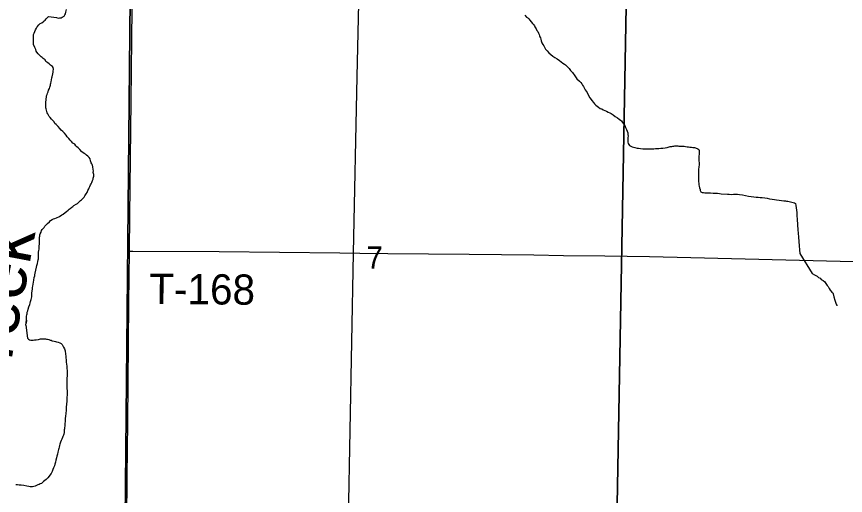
# Model space of a CAD drawing. Extents: x 1587405 to 1714697, y 1028970 to 1155083.
# Drawn here: x 1649563 to 1657777, y 1082271 to 1087021 of the extents above; entities that cross this region are included whole.
import ezdxf

# ---------------------------------------------------------------- set-up
doc = ezdxf.new("R2010")
doc.units = 0
for name, color, linetype in [('GM_X_Minor_River', 7, 'Continuous'), ('GM_X_Minor_River_Text', 7, 'Continuous'), ('GM_X_Rail_Line', 7, 'Continuous'), ('GM_X_Section', 7, 'Continuous'), ('GM_X_Section_Text', 7, 'Continuous'), ('GM_X_Township_Road', 7, 'Continuous'), ('GM_X_Township_Road_Text', 7, 'Continuous'), ('GM_X_US_Route', 7, 'Continuous')]:
    doc.layers.add(name, color=color, linetype=linetype)

msp = doc.modelspace()

# ---------------------------------------------------------------- linework, layer by layer
at = {"layer": 'GM_X_Minor_River'}
for points in [[(1649880.5, 1087020.6), (1649958.8, 1087011.8), (1649974.8, 1087005.6), (1649986.9, 1087007.5), (1650005, 1087009.3), (1650015.1, 1087013.2), (1650035.3, 1087025.1), (1650041.4, 1087039.1), (1650047.6, 1087049.1), (1650051.7, 1087063.1), (1650055.9, 1087077.1), (1650058, 1087089.1)], [(1654601.4, 1087033.9), (1654617.3, 1087015.7), (1654629.3, 1087007.5), (1654639.3, 1086999.4), (1654651.2, 1086985.2), (1654677, 1086952.8), (1654684.9, 1086940.6), (1654696.9, 1086928.4), (1654700.8, 1086918.3), (1654712.6, 1086898.1), (1654720.5, 1086882), (1654728.5, 1086871.8), (1654736.3, 1086855.7), (1654742.2, 1086841.6), (1654744.1, 1086829.5), (1654750.1, 1086819.4), (1654754, 1086809.3), (1654757.9, 1086795.2), (1654761.7, 1086779.1), (1654769.6, 1086760.9), (1654777.5, 1086744.8), (1654787.4, 1086728.6), (1654795.3, 1086716.4), (1654805.1, 1086698.2), (1654821, 1086680), (1654838.9, 1086661.7), (1654858.9, 1086645.4), (1654878.8, 1086629.2), (1654898.8, 1086614.9), (1654920.7, 1086600.6), (1654944.7, 1086584.3), (1654960.6, 1086570), (1654976.6, 1086559.8), (1654992.6, 1086549.6), (1655004.6, 1086541.4), (1655014.5, 1086531.3), (1655024.5, 1086521.1), (1655038.4, 1086504.9), (1655054.3, 1086486.7), (1655072.1, 1086464.4), (1655094, 1086434), (1655115.8, 1086401.6), (1655141.7, 1086379.3), (1655155.6, 1086365.1), (1655163.5, 1086354.9), (1655171.4, 1086340.8), (1655181.3, 1086326.6), (1655189.2, 1086312.5), (1655199.1, 1086294.3), (1655209, 1086280.1), (1655216.9, 1086268)], [(1649738.2, 1086857.3), (1649744.4, 1086873.4), (1649750.6, 1086889.4), (1649758.8, 1086905.4), (1649766.9, 1086919.3), (1649783.2, 1086937.3), (1649797.4, 1086951.2), (1649813.5, 1086959.1), (1649825.7, 1086969), (1649835.8, 1086976.9), (1649845.9, 1086984.8), (1649856.1, 1086996.8), (1649870.3, 1087010.7), (1649880.2, 1087020.4)], [(1650314.7, 1085394.6), (1650320.8, 1085406.6), (1650323, 1085418.6), (1650327.2, 1085436.6), (1650327.3, 1085452.7), (1650325.4, 1085464.8), (1650323.5, 1085474.8), (1650323.7, 1085488.9), (1650321.8, 1085503), (1650318, 1085529.1), (1650314.2, 1085545.3), (1650308.3, 1085559.4), (1650302.3, 1085569.5), (1650300.4, 1085579.6), (1650296.5, 1085589.6), (1650290.7, 1085607.8), (1650280.7, 1085622), (1650268.8, 1085636.2), (1650254.9, 1085646.4), (1650244.9, 1085654.5), (1650232.9, 1085662.6), (1650220.9, 1085670.8), (1650209, 1085679), (1650191.1, 1085701.3), (1650173.2, 1085717.5), (1650161.2, 1085727.7), (1650151.3, 1085737.8), (1650139.4, 1085756.1), (1650121.4, 1085766.3), (1650107.5, 1085780.5), (1650093.5, 1085794.7), (1650079.6, 1085810.9), (1650065.7, 1085827.1), (1650053.8, 1085845.4), (1650037.9, 1085863.6), (1650022, 1085881.9), (1650006.1, 1085894.1), (1649992.2, 1085910.3), (1649976.3, 1085930.6), (1649954.4, 1085950.9), (1649942.4, 1085961.1), (1649934.5, 1085975.2), (1649920.6, 1085989.4), (1649908.7, 1086001.6), (1649894.8, 1086019.8), (1649886.8, 1086029.9), (1649878.9, 1086042.1), (1649871, 1086054.2), (1649867.1, 1086066.3), (1649863.2, 1086078.4), (1649859.3, 1086090.5), (1649855.4, 1086106.6), (1649853.5, 1086116.7), (1649851.6, 1086128.8), (1649851.8, 1086142.8), (1649851.9, 1086160.9), (1649856.4, 1086205.1), (1649858.6, 1086221.1), (1649860.7, 1086235.2), (1649864.8, 1086247.2), (1649869, 1086261.2), (1649875.2, 1086275.2), (1649879.3, 1086289.2), (1649887.5, 1086307.2), (1649893.7, 1086319.2), (1649895.8, 1086329.3), (1649897.9, 1086341.3), (1649900, 1086351.3), (1649902.1, 1086361.3), (1649904.3, 1086373.4), (1649908.5, 1086393.4), (1649912.7, 1086411.5), (1649916.8, 1086421.5), (1649923.1, 1086451.5), (1649925.3, 1086469.6), (1649925.4, 1086479.6), (1649927.6, 1086499.7), (1649925.8, 1086515.8), (1649917.8, 1086525.9), (1649899.9, 1086538.2), (1649885.9, 1086550.4), (1649871.9, 1086560.6), (1649854, 1086574.8), (1649846.1, 1086591), (1649826.1, 1086603.3), (1649816.2, 1086613.4), (1649806.2, 1086619.5), (1649792.3, 1086633.7), (1649778.4, 1086652), (1649762.4, 1086666.2), (1649758.5, 1086676.3), (1649752.6, 1086692.4), (1649744.8, 1086712.6), (1649731, 1086742.9), (1649731.2, 1086754.9), (1649731.4, 1086775), (1649729.5, 1086791.1), (1649729.6, 1086803.2), (1649729.8, 1086821.3), (1649732, 1086841.3), (1649738.2, 1086857.3)], [(1655216.9, 1086268), (1655220.8, 1086255.9), (1655244.5, 1086213.4), (1655256.4, 1086197.2), (1655264.4, 1086187.1), (1655280.3, 1086168.9), (1655290.2, 1086154.7), (1655304.1, 1086140.5), (1655316.1, 1086132.3), (1655330.1, 1086122.1), (1655348, 1086109.9), (1655362, 1086103.7), (1655376, 1086095.5), (1655394, 1086087.3), (1655410, 1086081.1), (1655426, 1086072.9), (1655442.1, 1086066.7), (1655456, 1086058.5), (1655474, 1086046.3), (1655493.9, 1086028), (1655519.9, 1086015.7), (1655533.9, 1086003.5), (1655547.8, 1085993.3), (1655557.8, 1085985.1), (1655567.7, 1085971), (1655579.6, 1085954.8), (1655589.5, 1085938.6), (1655597.4, 1085920.4), (1655607.2, 1085900.2), (1655615.1, 1085884.1), (1655621, 1085865.9), (1655620.8, 1085851.8), (1655622.7, 1085835.8), (1655622.5, 1085819.7), (1655622.4, 1085803.6), (1655622.1, 1085775.5), (1655623.9, 1085761.4), (1655637.8, 1085743.2), (1655663.8, 1085728.8), (1655689.9, 1085720.5), (1655711.9, 1085716.3), (1655728, 1085714.1), (1655746.1, 1085711.9), (1655770.2, 1085709.6), (1655794.2, 1085707.4), (1655830.4, 1085709), (1655856.6, 1085708.8), (1655878.7, 1085708.5), (1655894.8, 1085710.4), (1655910.8, 1085710.2), (1655926.9, 1085712), (1655949.1, 1085713.8), (1655969.2, 1085715.6), (1655991.3, 1085717.4), (1656009.4, 1085721.2), (1656021.5, 1085725.1), (1656041.7, 1085730.9), (1656055.8, 1085732.8), (1656065.8, 1085734.7), (1656075.9, 1085736.6), (1656088, 1085738.5), (1656106.1, 1085738.3), (1656116.1, 1085738.2), (1656126.1, 1085736.1), (1656142.2, 1085735.9), (1656152.3, 1085735.8), (1656164.3, 1085733.7), (1656178.4, 1085733.5), (1656192.4, 1085731.4), (1656208.5, 1085729.2), (1656222.5, 1085727.1), (1656236.6, 1085724.9), (1656252.6, 1085724.7), (1656266.7, 1085722.6), (1656280.7, 1085720.4), (1656290.8, 1085718.3), (1656314.8, 1085708), (1656324.8, 1085701.9), (1656326.7, 1085691.8), (1656326.6, 1085679.8), (1656326.3, 1085657.6), (1656326.1, 1085633.5), (1656325.7, 1085591.3), (1656327.4, 1085565.2), (1656327.3, 1085549.1), (1656323.1, 1085529.1), (1656322.8, 1085505), (1656320.6, 1085482.9), (1656320.3, 1085452.8), (1656320, 1085418.6), (1656319.7, 1085386.5), (1656323.4, 1085362.3), (1656325.3, 1085350.2), (1656327.2, 1085338.1), (1656331.1, 1085322), (1656337, 1085305.9), (1656338.9, 1085295.8), (1656344.8, 1085281.7), (1656356.8, 1085275.6), (1656370.8, 1085275.4), (1656384.9, 1085273.2)], [(1649655.5, 1083958.7), (1649660, 1084008.9), (1649657.7, 1083980.8), (1649660, 1084008.9), (1649662.2, 1084028.9), (1649662.3, 1084039), (1649662.4, 1084049), (1649664.5, 1084061.1), (1649666.6, 1084071.1), (1649668.8, 1084089.1), (1649673, 1084103.2), (1649677.1, 1084119.2), (1649683.4, 1084141.2), (1649693.7, 1084165.2), (1649697.8, 1084179.3), (1649702, 1084193.3), (1649704.1, 1084203.3), (1649708.2, 1084213.3), (1649710.4, 1084227.4), (1649712.5, 1084239.4), (1649712.6, 1084249.4), (1649712.7, 1084261.5), (1649714.9, 1084277.6), (1649717.1, 1084299.6), (1649719.3, 1084315.7), (1649721.4, 1084331.7), (1649723.6, 1084347.8), (1649727.8, 1084365.8), (1649730, 1084385.9), (1649734.2, 1084405.9), (1649738.5, 1084432), (1649742.7, 1084448.1), (1649744.8, 1084460.1), (1649747, 1084476.1), (1649759.6, 1084534.3), (1649763.8, 1084550.3), (1649770, 1084570.3), (1649774.2, 1084590.4), (1649778.4, 1084606.4), (1649778.5, 1084616.5), (1649778.6, 1084626.5), (1649778.8, 1084642.6), (1649778.9, 1084658.7), (1649781.2, 1084684.8), (1649783.3, 1084700.8), (1649785.5, 1084714.9), (1649785.6, 1084724.9), (1649785.7, 1084734.9), (1649787.8, 1084747), (1649790, 1084763), (1649790.1, 1084775.1), (1649790.2, 1084789.1), (1649788.4, 1084805.2), (1649788.5, 1084815.3), (1649790.7, 1084831.3), (1649792.8, 1084841.4), (1649794.9, 1084855.4), (1649797, 1084865.4), (1649805.2, 1084883.4), (1649811.4, 1084899.4), (1649817.5, 1084909.4), (1649825.7, 1084919.4), (1649835.8, 1084929.3), (1649844, 1084941.3), (1649856.2, 1084953.2), (1649870.4, 1084969.2), (1649888.6, 1084985.1), (1649898.8, 1084997), (1649915, 1085006.9), (1649929.1, 1085012.8), (1649941.2, 1085018.7), (1649957.3, 1085022.5), (1649987.6, 1085036.3), (1650011.9, 1085054.1), (1650026, 1085062), (1650044.3, 1085077.9), (1650056.4, 1085085.8), (1650074.7, 1085101.7), (1650084.8, 1085109.6), (1650094.9, 1085115.5), (1650111.1, 1085129.4), (1650121.2, 1085137.3), (1650131.4, 1085145.3), (1650153.6, 1085159.1), (1650165.7, 1085167), (1650175.9, 1085175), (1650196.2, 1085194.8), (1650206.3, 1085202.8), (1650222.5, 1085218.7), (1650232.7, 1085230.6), (1650240.9, 1085242.6), (1650251.1, 1085260.6), (1650261.3, 1085274.6), (1650269.5, 1085296.6), (1650279.7, 1085310.5), (1650283.8, 1085322.5), (1650290, 1085334.5), (1650296.2, 1085350.5), (1650302.3, 1085360.5), (1650308.5, 1085374.5), (1650314.7, 1085394.6)], [(1656384.9, 1085273.2), (1656400.9, 1085273.1), (1656413, 1085272.9), (1656425, 1085272.8), (1656441.1, 1085270.6), (1656465.2, 1085270.4), (1656487.3, 1085270.2), (1656509.4, 1085267.9), (1656529.5, 1085265.7), (1656547.5, 1085261.5), (1656607.8, 1085258.9), (1656625.9, 1085258.7), (1656650, 1085256.4), (1656668.1, 1085258.2), (1656690.2, 1085258), (1656706.3, 1085257.9), (1656728.4, 1085255.6), (1656756.4, 1085251.3), (1656788.5, 1085244.9), (1656816.6, 1085238.6), (1656844.7, 1085234.3), (1656870.8, 1085232), (1656892.9, 1085229.8), (1656911, 1085229.6), (1656931.1, 1085227.4), (1656951.1, 1085225.2), (1656979.2, 1085220.9), (1657001.3, 1085218.6), (1657025.4, 1085212.3), (1657051.4, 1085208.1), (1657073.5, 1085205.8), (1657095.6, 1085201.6), (1657119.7, 1085199.3), (1657143.8, 1085197.1), (1657167.9, 1085192.8), (1657183.9, 1085192.6), (1657194, 1085190.5), (1657206, 1085188.4), (1657220.1, 1085186.2), (1657234.1, 1085184), (1657246.1, 1085179.9), (1657258.2, 1085177.8), (1657272.2, 1085173.6), (1657282.2, 1085167.5), (1657286, 1085145.3), (1657289.8, 1085123.2), (1657293.6, 1085101.1), (1657295.3, 1085076.9), (1657297.1, 1085048.8), (1657298.7, 1085006.6), (1657305.7, 1084904), (1657309.4, 1084871.8), (1657311, 1084833.6), (1657316.6, 1084789.3), (1657320.2, 1084747.1), (1657321.9, 1084706.9), (1657325.5, 1084670.7)], [(1657325.5, 1084670.7), (1657448.2, 1084470.5), (1657470.2, 1084460.2), (1657484.1, 1084452), (1657498.1, 1084443.9), (1657512.1, 1084433.7), (1657526.1, 1084425.5), (1657538, 1084413.3), (1657558, 1084401), (1657572, 1084388.8), (1657583.9, 1084372.6), (1657597.7, 1084354.4), (1657605.7, 1084342.3), (1657615.5, 1084324.1), (1657627.4, 1084305.9), (1657641.3, 1084287.6), (1657651.3, 1084279.5), (1657657.2, 1084269.4), (1657662.9, 1084239.2), (1657672.7, 1084208.9), (1657682.4, 1084178.7), (1657690.3, 1084162.6), (1657694.3, 1084156.5), (1657692.3, 1084158.5), (1657692.2, 1084150.5)], [(1649655.5, 1083958.7), (1649672.3, 1083829.9), (1649682.3, 1083821.8), (1649692.3, 1083815.6), (1649704.3, 1083811.5), (1649714.3, 1083809.4), (1649726.4, 1083811.3), (1649740.5, 1083813.1), (1649756.6, 1083815), (1649780.7, 1083818.7), (1649800.8, 1083822.5), (1649819, 1083824.4), (1649837, 1083824.2), (1649849.1, 1083824), (1649859.1, 1083821.9), (1649869.2, 1083819.8), (1649881.2, 1083815.7), (1649895.2, 1083811.5), (1649905.2, 1083809.4), (1649915.2, 1083805.3), (1649935.3, 1083801), (1649947.3, 1083796.9), (1649959.3, 1083794.8), (1649975.4, 1083790.6), (1649991.4, 1083784.4), (1650003.4, 1083778.2), (1650013.3, 1083768.1), (1650021.3, 1083755.9), (1650029.2, 1083741.8), (1650037, 1083725.6), (1650042.9, 1083703.5), (1650046.6, 1083673.3), (1650050.4, 1083653.2), (1650052.2, 1083635.1), (1650054.1, 1083617), (1650055.8, 1083592.8), (1650057.7, 1083572.7), (1650059.5, 1083552.6), (1650061.3, 1083530.5), (1650063, 1083508.4), (1650062.8, 1083480.2), (1650062.1, 1083411.9), (1650061.8, 1083385.8), (1650061.6, 1083359.7), (1650061.3, 1083333.6), (1650063, 1083303.4), (1650062.7, 1083271.3), (1650062.4, 1083237.1), (1650060.1, 1083207), (1650057.8, 1083174.9), (1650055.5, 1083144.7), (1650053.2, 1083116.6), (1650050.8, 1083084.5), (1650046.6, 1083058.4), (1650044.3, 1083034.3), (1650044.1, 1083016.3), (1650044, 1083000.2), (1650041.8, 1082986.1), (1650041.7, 1082972.1), (1650039.6, 1082958), (1650039.4, 1082946), (1650037.3, 1082929.9), (1650035.2, 1082919.9), (1650035, 1082905.8), (1650032.9, 1082893.8), (1650030.7, 1082879.8), (1650026.6, 1082867.8), (1650022.5, 1082855.7), (1650018.3, 1082843.7), (1650012.2, 1082829.7), (1650006, 1082815.7), (1649997.8, 1082797.7), (1649991.6, 1082779.7), (1649987.4, 1082765.7), (1649985.3, 1082749.6), (1649981.1, 1082737.6), (1649979, 1082725.6), (1649974.9, 1082713.6), (1649972.7, 1082699.5), (1649968.5, 1082681.5), (1649962.3, 1082661.5), (1649958.1, 1082643.4), (1649951.8, 1082621.4), (1649947.6, 1082599.3), (1649943.4, 1082581.3), (1649937.2, 1082565.3), (1649929, 1082545.3), (1649920.8, 1082527.3), (1649914.5, 1082507.2), (1649904.3, 1082489.2), (1649871.7, 1082445.4), (1649855.5, 1082429.5), (1649843.3, 1082417.6), (1649831.2, 1082407.6), (1649819, 1082397.7), (1649808.9, 1082389.8)], [(1649808.9, 1082389.8), (1649796.8, 1082385.9), (1649786.7, 1082380), (1649772.6, 1082374.1), (1649760.5, 1082370.2), (1649746.3, 1082362.3), (1649732.2, 1082358.4), (1649720.1, 1082356.5), (1649710.1, 1082354.6), (1649698, 1082356.8), (1649684, 1082358.9), (1649665.9, 1082361.1), (1649633.8, 1082369.5), (1649609.7, 1082371.8), (1649589.6, 1082372), (1649571.6, 1082374.2), (1649555.5, 1082376.3)]]:
    msp.add_lwpolyline(points, dxfattribs=at)
at = {"layer": 'GM_X_Rail_Line'}
msp.add_lwpolyline([(1652796, 1071361.6), (1652803.3, 1076712.2), (1652808.2, 1079355), (1652854, 1082035.8), (1652901.5, 1084675), (1652938.1, 1086425.3), (1652974.1, 1088023.5), (1652991.4, 1088829.1), (1653013.7, 1089801.4), (1653020.3, 1089903.6), (1653039.4, 1090069.9), (1653054.2, 1090175.8), (1653104.6, 1090443.3), (1653394, 1092132.5)], dxfattribs=at)
at = {"layer": 'GM_X_Section'}
for points in [[(1645380.6, 1087470.3), (1650688.2, 1087202.8), (1650640.4, 1082028.3), (1650638.8, 1081906.3), (1645287.4, 1082186.5)], [(1650692.2, 1087356.8), (1655606.5, 1087308.4), (1655510.9, 1081994.5), (1653003.1, 1082045.4), (1650640.4, 1082028.3), (1650688.2, 1087202.8)], [(1655606.5, 1087308.4), (1660988.4, 1087141.1), (1660898.6, 1081851.1), (1655510.9, 1081994.5)]]:
    msp.add_lwpolyline(points, close=True, dxfattribs=at)
at = {"layer": 'GM_X_Township_Road'}
msp.add_lwpolyline([(1650681.2, 1084694.5), (1650716.1, 1084694.3), (1651569.6, 1084689), (1652767.7, 1084675.9), (1652964.5, 1084673.5), (1653243.5, 1084669.6), (1654047.7, 1084663), (1654687.9, 1084656.1), (1654983.3, 1084652.1), (1655393.5, 1084646.2), (1655836.6, 1084639.6), (1656246.9, 1084631.4), (1657723.7, 1084595.5), (1658183.1, 1084582.9), (1658262, 1084580.6)], dxfattribs=at)
at = {"layer": 'GM_X_US_Route'}
msp.add_lwpolyline([(1650655, 1082024.9), (1650659.9, 1082456.2), (1650666.5, 1082997.5), (1650675.7, 1084178.8), (1650681.2, 1084694.5), (1650685, 1085048.4), (1650697.6, 1086180.4), (1650708.6, 1087099.2), (1650710, 1087214), (1650715.1, 1087624.2), (1650720.6, 1088050.7), (1650727, 1088708.1), (1650730.1, 1089030.9), (1650735.4, 1089539.7), (1650737.5, 1089678.5)], dxfattribs=at)

# ---------------------------------------------------------------- texts
at = {"layer": 'GM_X_Minor_River_Text'}
msp.add_text('Creek', height=500.2, rotation=79.3151, dxfattribs=at).set_placement((1649420.4, 1083127.3))
at = {"layer": 'GM_X_Section_Text'}
msp.add_text('7', height=221, rotation=0.00001, dxfattribs=at).set_placement((1653029.2, 1084519.2))
at = {"layer": 'GM_X_Township_Road_Text'}
msp.add_text('T-168', height=300, rotation=359.43861, dxfattribs=at).set_placement((1650876.9, 1084171.5))

doc.saveas('drawing.dxf')
